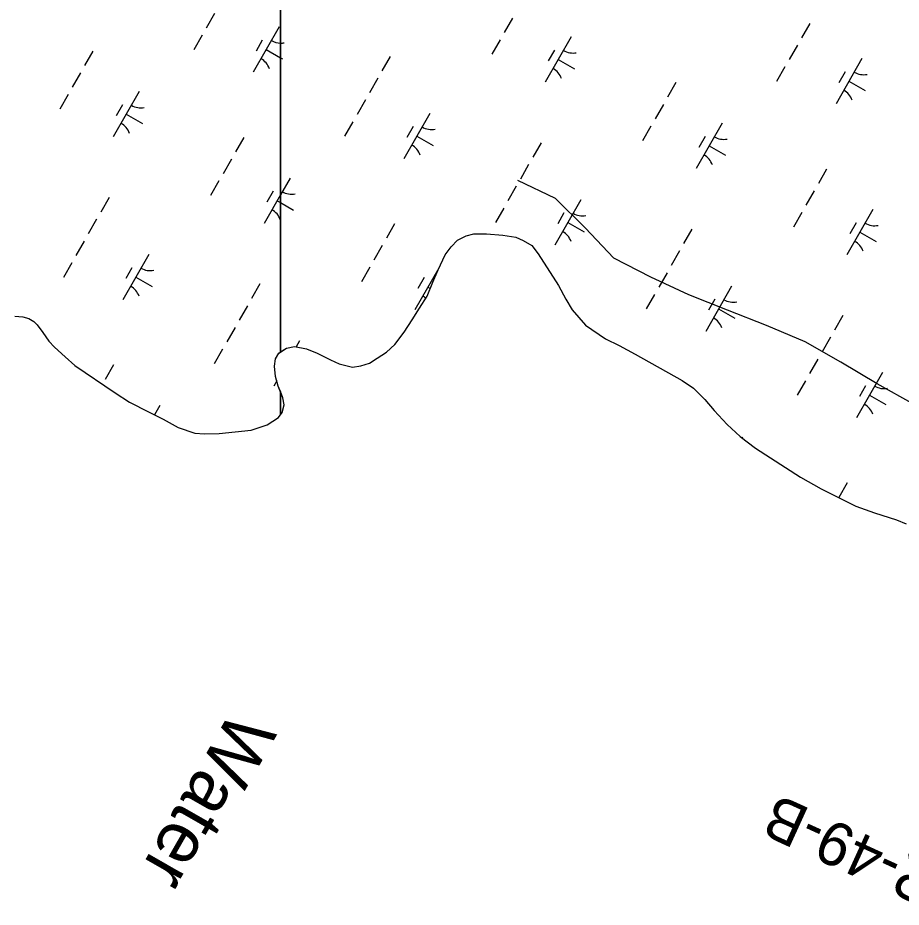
# Model space of a CAD drawing. Extents: x 3930721 to 3950824, y 220441 to 242861.
# Drawn here: x 3937829 to 3938674, y 228059 to 228910 of the extents above; entities that cross this region are included whole.
import ezdxf

# ---------------------------------------------------------------- set-up
doc = ezdxf.new("R2010")
doc.units = 0
for name, color, linetype in [('V-RIVR-IDEN', 7, 'Continuous'), ('V-RIVR-RANG-IDEN', 7, 'Continuous'), ('V-RRAP-FSHR', 7, 'Continuous'), ('V-TOPO-SHOR', 7, 'Continuous'), ('V-WETL-SWMP', 7, 'Continuous')]:
    doc.layers.add(name, color=color, linetype=linetype)

msp = doc.modelspace()

# ---------------------------------------------------------------- linework, layer by layer
at = {"layer": 'V-RRAP-FSHR'}
msp.add_lwpolyline([(3938790.56, 228481.21), (3938755.58, 228500.62), (3938720.74, 228520.27), (3938686.71, 228540.22), (3938651.4, 228560.17), (3938616.72, 228580.93), (3938582.33, 228600.15), (3938545.38, 228615.85), (3938508.19, 228630.57), (3938470.99, 228645.29), (3938434.77, 228662.25), (3938399.35, 228680.37), (3938371.81, 228709.38), (3938343.53, 228737.38), (3938307.52, 228754.78)], dxfattribs=at)
at = {"layer": 'V-TOPO-SHOR'}
msp.add_lwpolyline([(3937826.23, 228624.76), (3937833.75, 228624.35), (3937839.68, 228622.76), (3937844.43, 228619.79), (3937847.59, 228616.42), (3937852.92, 228609.09), (3937858.65, 228600.97), (3937864.18, 228595.23), (3937874.26, 228585.91), (3937883.55, 228577.79), (3937922.1, 228551.42), (3937935.94, 228542.7), (3937954.13, 228533.38), (3937968.16, 228526.23), (3937982.4, 228518.3), (3937998.42, 228512.94), (3938007.72, 228512.33), (3938021.77, 228512.51), (3938037.01, 228514.07), (3938052.44, 228515.83), (3938067.48, 228520.76), (3938078.38, 228527.87), (3938081.94, 228532.61), (3938083.93, 228540.13), (3938082.75, 228546.66), (3938078.22, 228557.94), (3938075.46, 228567.25), (3938074.68, 228576.94), (3938075.68, 228583.87), (3938078.85, 228589.6), (3938085.98, 228594.34), (3938093.7, 228595.91), (3938105.18, 228593.72), (3938115.46, 228589.55), (3938128.11, 228583.01), (3938136.62, 228579.24), (3938149.27, 228576.05), (3938157.19, 228577.23), (3938165.51, 228579.99), (3938173.03, 228584.73), (3938181.94, 228590.45), (3938189.87, 228597.77), (3938198.78, 228609.43), (3938206.32, 228621.29), (3938213.46, 228632.56), (3938220.79, 228644.02), (3938226.15, 228657.27), (3938231.12, 228669.34), (3938238.06, 228683.57), (3938243.81, 228691.28), (3938249.75, 228697.61), (3938258.07, 228701.75), (3938265.39, 228703.52), (3938277.46, 228703.51), (3938293.09, 228702.49), (3938305.55, 228700.5), (3938312.67, 228697.13), (3938320.97, 228692.37), (3938327.1, 228684.44), (3938346.45, 228654.35), (3938353.36, 228641.08), (3938359.48, 228630.98), (3938372.32, 228616.12), (3938391.3, 228603.24), (3938404.54, 228596.89), (3938419.77, 228588.36), (3938464.85, 228563.17), (3938475.72, 228555.84), (3938486.39, 228544.94), (3938495.28, 228534.44), (3938507.73, 228521.17), (3938520.38, 228509.68), (3938534.81, 228498.58), (3938577.9, 228470.62), (3938597.68, 228459.52), (3938614.28, 228451.38), (3938630.89, 228442.85), (3938648.69, 228436.49), (3938669.85, 228429.94), (3938678.95, 228425.97)], dxfattribs=at)
at = {"layer": 'V-WETL-SWMP'}
for p, q in [((3938080.37, 233455.64), (3938080.37, 228590.61)), ((3938080.37, 228590.61), (3938080.37, 233455.64)), ((3938017.25, 228914.49), (3938009.29, 228900.6)), ((3938302.41, 228910.2), (3938294.46, 228896.31)), ((3938586.92, 228905.08), (3938578.96, 228891.2)), ((3938079.07, 228901.64), (3938054.22, 228858.25)), ((3938005.32, 228893.66), (3937997.37, 228879.78)), ((3938062.93, 228888.99), (3938056.97, 228878.57)), ((3938290.48, 228889.37), (3938282.53, 228875.49)), ((3938358.61, 228892.18), (3938333.76, 228848.8)), ((3937900.94, 228878.59), (3937892.99, 228864.7)), ((3938066.65, 228879.95), (3938080.37, 228872.09)), ((3938342.47, 228879.53), (3938336.5, 228869.12)), ((3938574.99, 228884.26), (3938567.04, 228870.37)), ((3938080.37, 228872.09), (3938082.27, 228871)), ((3938185.44, 228873.47), (3938177.49, 228859.59)), ((3938346.18, 228870.49), (3938361.8, 228861.54)), ((3938636.82, 228871.41), (3938611.97, 228828.02)), ((3938563.06, 228863.43), (3938555.11, 228849.55)), ((3937889.01, 228857.76), (3937881.06, 228843.88)), ((3938620.68, 228858.76), (3938614.71, 228848.34)), ((3938173.51, 228852.65), (3938165.56, 228838.76)), ((3938458.68, 228848.36), (3938450.73, 228834.47)), ((3938624.39, 228849.72), (3938640.01, 228840.77)), ((3937877.08, 228836.94), (3937869.13, 228823.05)), ((3937945.2, 228839.75), (3937920.36, 228796.36)), ((3938161.59, 228831.82), (3938153.64, 228817.94)), ((3938446.75, 228827.53), (3938438.8, 228813.65)), ((3937929.07, 228827.1), (3937923.1, 228816.68)), ((3938223.41, 228818.97), (3938198.56, 228775.58)), ((3937932.78, 228818.05), (3937948.4, 228809.11)), ((3938149.66, 228810.99), (3938141.71, 228797.11)), ((3938207.28, 228806.32), (3938201.31, 228795.91)), ((3938434.83, 228806.71), (3938426.87, 228792.82)), ((3938502.95, 228809.52), (3938478.1, 228766.13)), ((3938045.28, 228795.92), (3938037.33, 228782.04)), ((3938210.99, 228797.28), (3938226.61, 228788.33)), ((3938486.81, 228796.87), (3938480.85, 228786.45)), ((3938329.78, 228790.81), (3938321.83, 228776.92)), ((3938490.52, 228787.82), (3938506.14, 228778.88)), ((3938033.35, 228775.1), (3938025.4, 228761.21)), ((3938317.86, 228769.98), (3938309.9, 228756.1)), ((3938603.02, 228765.69), (3938595.07, 228751.81)), ((3938021.42, 228754.27), (3938013.47, 228740.39)), ((3938089.55, 228757.08), (3938080.37, 228741.05)), ((3938073.41, 228744.43), (3938067.44, 228734.02)), ((3938305.93, 228749.15), (3938297.98, 228735.27)), ((3938591.09, 228744.87), (3938583.14, 228730.98)), ((3937916.38, 228738.37), (3937908.43, 228724.49)), ((3938080.37, 228741.05), (3938064.7, 228713.69)), ((3938077.12, 228735.39), (3938080.37, 228733.53)), ((3938367.75, 228736.31), (3938342.91, 228692.92)), ((3938080.37, 228733.53), (3938092.74, 228726.44)), ((3938294, 228728.33), (3938286.05, 228714.44)), ((3938647.29, 228726.85), (3938622.44, 228683.46)), ((3937904.45, 228717.54), (3937896.5, 228703.66)), ((3938351.62, 228723.65), (3938345.65, 228713.24)), ((3938579.17, 228724.04), (3938571.22, 228710.16)), ((3938189.62, 228713.26), (3938181.67, 228699.37)), ((3938355.33, 228714.61), (3938370.95, 228705.67)), ((3938631.15, 228714.2), (3938625.19, 228703.79)), ((3938249.75, 228697.61), (3938258.07, 228701.75)), ((3938258.07, 228701.75), (3938265.39, 228703.52)), ((3938265.39, 228703.52), (3938277.46, 228703.51)), ((3938277.46, 228703.51), (3938293.09, 228702.49)), ((3938293.09, 228702.49), (3938305.55, 228700.5)), ((3938305.55, 228700.5), (3938312.67, 228697.13)), ((3938474.12, 228708.14), (3938466.17, 228694.26)), ((3938634.86, 228705.16), (3938650.48, 228696.21)), ((3937892.53, 228696.72), (3937884.58, 228682.83)), ((3938177.69, 228692.43), (3938169.74, 228678.55)), ((3938238.06, 228683.57), (3938243.81, 228691.28)), ((3938243.81, 228691.28), (3938249.75, 228697.61)), ((3938312.67, 228697.13), (3938320.97, 228692.37)), ((3938320.97, 228692.37), (3938327.1, 228684.45)), ((3937954.35, 228683.87), (3937929.5, 228640.48)), ((3938231.12, 228669.34), (3938238.06, 228683.57)), ((3938327.1, 228684.45), (3938346.45, 228654.35)), ((3938462.2, 228687.31), (3938454.25, 228673.43)), ((3937880.6, 228675.89), (3937872.65, 228662.01)), ((3937938.22, 228671.22), (3937932.25, 228660.8)), ((3938165.77, 228671.6), (3938157.81, 228657.72)), ((3938231.9, 228670.94), (3938209.04, 228631.03)), ((3938226.15, 228657.27), (3938231.12, 228669.34)), ((3938450.27, 228666.49), (3938442.32, 228652.6)), ((3937941.93, 228662.18), (3937957.55, 228653.23)), ((3938217.75, 228661.76), (3938211.79, 228651.35)), ((3938220.79, 228644.02), (3938226.15, 228657.27)), ((3938060.72, 228655.7), (3938052.77, 228641.82)), ((3938221.46, 228652.72), (3938223.78, 228651.4)), ((3938346.45, 228654.35), (3938353.36, 228641.08)), ((3938512.1, 228653.64), (3938487.25, 228610.25)), ((3938213.46, 228632.56), (3938220.79, 228644.02)), ((3938353.36, 228641.08), (3938359.48, 228630.98)), ((3938438.34, 228645.66), (3938430.39, 228631.78)), ((3938495.96, 228640.99), (3938489.99, 228630.57)), ((3938048.8, 228634.88), (3938040.84, 228620.99)), ((3938206.32, 228621.29), (3938213.46, 228632.56)), ((3938499.67, 228631.95), (3938515.29, 228623)), ((3937826.23, 228624.76), (3937833.75, 228624.35)), ((3937833.75, 228624.35), (3937839.68, 228622.76)), ((3938359.48, 228630.98), (3938372.32, 228616.12)), ((3938618.47, 228625.47), (3938610.51, 228611.59)), ((3937839.68, 228622.76), (3937844.43, 228619.79)), ((3937844.43, 228619.79), (3937847.59, 228616.42)), ((3937847.59, 228616.42), (3937852.92, 228609.09)), ((3938198.78, 228609.43), (3938206.32, 228621.29)), ((3938372.32, 228616.12), (3938391.3, 228603.24)), ((3937852.92, 228609.09), (3937858.65, 228600.97)), ((3938036.87, 228614.05), (3938028.92, 228600.17)), ((3938189.87, 228597.77), (3938198.78, 228609.43)), ((3937858.65, 228600.97), (3937864.18, 228595.23)), ((3938098.69, 228601.2), (3938095.47, 228595.58)), ((3938181.94, 228590.45), (3938189.87, 228597.77)), ((3938391.3, 228603.24), (3938404.54, 228596.89)), ((3938606.54, 228604.65), (3938598.59, 228590.76)), ((3937864.18, 228595.23), (3937874.26, 228585.91)), ((3938024.94, 228593.23), (3938016.99, 228579.34)), ((3938075.68, 228583.87), (3938078.85, 228589.6)), ((3938078.85, 228589.6), (3938080.37, 228590.61)), ((3938080.37, 228590.61), (3938085.98, 228594.34)), ((3938085.98, 228594.34), (3938093.7, 228595.91)), ((3938093.7, 228595.91), (3938105.18, 228593.72)), ((3938105.18, 228593.72), (3938115.46, 228589.55)), ((3938115.46, 228589.55), (3938128.11, 228583.01)), ((3938173.03, 228584.73), (3938181.94, 228590.45)), ((3938404.54, 228596.89), (3938419.77, 228588.36)), ((3937874.26, 228585.91), (3937883.55, 228577.79)), ((3938074.68, 228576.94), (3938075.68, 228583.87)), ((3938128.11, 228583.01), (3938136.62, 228579.24)), ((3938165.5, 228579.99), (3938173.03, 228584.73)), ((3938419.77, 228588.36), (3938464.85, 228563.17)), ((3938594.61, 228583.82), (3938586.66, 228569.94)), ((3937883.55, 228577.79), (3937922.1, 228551.42)), ((3937920.56, 228578.15), (3937912.61, 228564.27)), ((3938075.46, 228567.25), (3938074.68, 228576.94)), ((3938136.62, 228579.24), (3938149.27, 228576.05)), ((3938149.27, 228576.05), (3938157.19, 228577.23)), ((3938157.19, 228577.23), (3938165.5, 228579.99)), ((3938078.22, 228557.94), (3938075.46, 228567.25)), ((3938656.44, 228570.97), (3938631.59, 228527.59)), ((3938076.75, 228562.89), (3938073.85, 228557.82)), ((3938080.37, 228552.6), (3938078.22, 228557.94)), ((3938464.85, 228563.17), (3938475.72, 228555.84)), ((3938475.72, 228555.84), (3938486.39, 228544.94)), ((3938582.68, 228563), (3938574.73, 228549.11)), ((3938640.3, 228558.32), (3938634.34, 228547.91)), ((3937922.1, 228551.42), (3937935.94, 228542.7)), ((3938080.37, 228530.51), (3938080.37, 228552.6)), ((3938644.01, 228549.28), (3938659.63, 228540.33)), ((3937935.94, 228542.7), (3937954.13, 228533.38)), ((3937964.83, 228539.31), (3937959.78, 228530.5)), ((3938486.39, 228544.94), (3938495.28, 228534.44)), ((3937954.13, 228533.38), (3937968.17, 228526.23)), ((3938078.38, 228527.87), (3938080.37, 228530.51)), ((3938495.28, 228534.44), (3938507.73, 228521.17)), ((3937968.17, 228526.23), (3937982.4, 228518.3)), ((3938067.48, 228520.76), (3938078.38, 228527.87)), ((3938507.73, 228521.17), (3938520.38, 228509.68)), ((3937982.4, 228518.3), (3937998.42, 228512.94)), ((3937998.42, 228512.94), (3938007.72, 228512.33)), ((3938007.72, 228512.33), (3938021.77, 228512.51)), ((3938021.77, 228512.51), (3938037, 228514.07)), ((3938037, 228514.07), (3938052.44, 228515.83)), ((3938052.44, 228515.83), (3938067.48, 228520.76)), ((3938520.38, 228509.68), (3938534.81, 228498.58)), ((3938522.57, 228509.08), (3938522.14, 228508.32)), ((3938534.81, 228498.58), (3938577.9, 228470.62)), ((3938577.9, 228470.62), (3938597.67, 228459.52)), ((3938622.64, 228465.26), (3938614.69, 228451.37)), ((3938597.67, 228459.52), (3938614.28, 228451.38)), ((3938614.28, 228451.38), (3938630.89, 228442.85)), ((3938630.89, 228442.85), (3938648.69, 228436.5)), ((3938648.69, 228436.5), (3938669.85, 228429.94)), ((3938669.85, 228429.94), (3938678.95, 228425.97))]:
    msp.add_line(p, q, dxfattribs=at)
msp.add_lwpolyline([(3938080.37, 228552.6), (3938080.37, 228530.51), (3938081.94, 228532.61), (3938083.93, 228540.13), (3938082.75, 228546.66)], close=True, dxfattribs=at)
for centre, start, end in [((3938080.58, 228903.8), 239.42788, 269.30195), ((3938080.58, 228903.8), 269.30195, 280.97154), ((3938360.12, 228894.34), 239.42788, 280.97154), ((3938053.13, 228855.86), 19.42788, 60.97154), ((3938332.66, 228846.4), 19.42788, 60.97154), ((3938638.32, 228873.57), 239.42788, 280.97154), ((3938610.87, 228825.63), 19.42788, 60.97154), ((3937946.71, 228841.9), 239.42788, 280.97154), ((3937919.26, 228793.97), 19.42788, 60.97154), ((3938224.92, 228821.13), 239.42788, 280.97154), ((3938504.46, 228811.68), 239.42788, 280.97154), ((3938197.47, 228773.19), 19.42788, 60.97154), ((3938477, 228763.74), 19.42788, 60.97154), ((3938091.05, 228759.24), 239.42788, 280.97154), ((3938063.6, 228711.3), 19.42788, 60.97154), ((3938369.26, 228738.46), 239.42788, 280.97154), ((3938648.8, 228729.01), 239.42788, 280.97154), ((3938341.81, 228690.53), 19.42788, 60.97154), ((3938621.34, 228681.07), 19.42788, 60.97154), ((3937955.86, 228686.03), 239.42788, 280.97154), ((3938235.4, 228676.57), 239.42788, 243.71254), ((3937928.41, 228638.09), 19.42788, 60.97154), ((3938207.94, 228628.63), 49.13285, 60.97154), ((3938513.61, 228655.8), 239.42788, 280.97154), ((3938486.15, 228607.86), 19.42788, 60.97154), ((3938657.95, 228573.13), 239.42788, 280.97154), ((3938630.49, 228525.19), 19.42788, 60.97154)]:
    msp.add_arc(centre, 17.62, start, end, dxfattribs=at)

# ---------------------------------------------------------------- texts
at = {"layer": 'V-RIVR-IDEN'}
msp.add_text('Water', height=50, rotation=240.19966, dxfattribs=at).set_placement((3938034, 228249.62))
msp.add_text('Water', height=50, rotation=240.19966, dxfattribs=at).set_placement((3938034, 228249.62))
at = {"layer": 'V-RIVR-RANG-IDEN'}
msp.add_text('R-49-B', height=41.5, rotation=155.49814, dxfattribs=at).set_placement((3938715.15, 228095.02))

doc.saveas('drawing.dxf')
